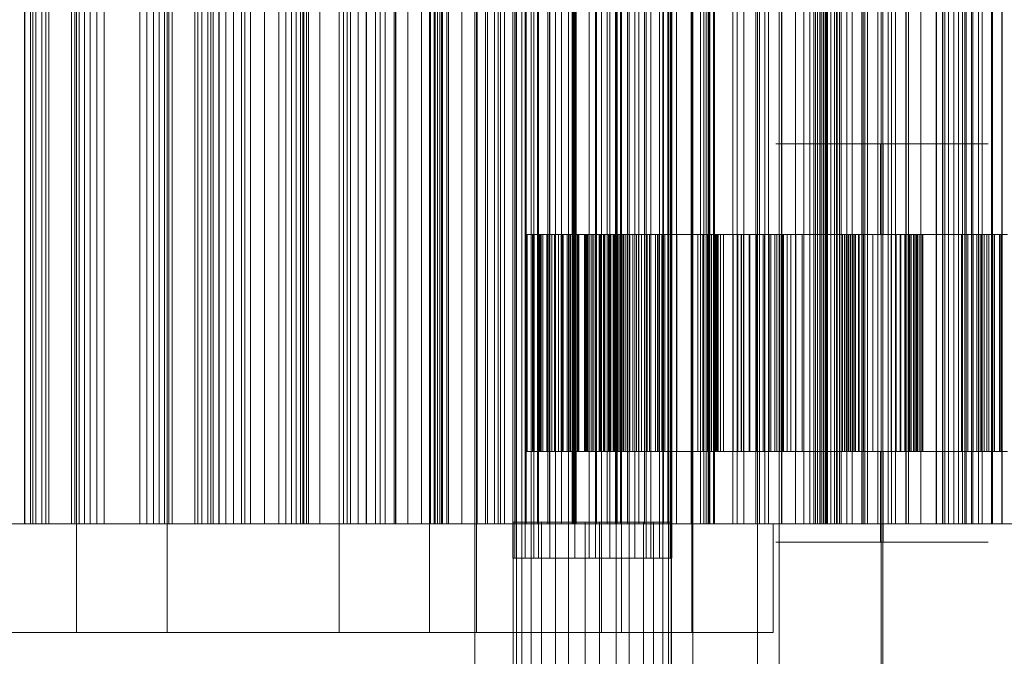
# Model space of a CAD drawing. Header units: millimetres. Extents: x -2233 to 61924, y -68080 to 6847.
# Tile 616 of 656: x 24422 to 24694, y -17487 to -17311. Entities that reach past the tile are written whole.
import ezdxf

# ---------------------------------------------------------------- set-up
doc = ezdxf.new("R2010")
doc.units = ezdxf.units.MM
for name, color, linetype, lineweight in [('COTAS_P', 1, 'Continuous', 0), ('superior_briquetadora', 7, 'Continuous', 0), ('superior_C02', 7, 'Continuous', 0)]:
    doc.layers.add(name, color=color, linetype=linetype, lineweight=lineweight)
doc.dimstyles.new('R19_100', dxfattribs={"dimtxt": 250, "dimasz": 150, "dimexe": 150, "dimexo": 80, "dimgap": 100, "dimtad": 1, "dimtih": 1, "dimtoh": 1, "dimdsep": 46, "dimcen": 0.09, "dimadec": 0, "dimazin": 0, "dimtfac": 1, "dimtdec": 4, "dimtofl": 0, "dimtmove": 0, "dimatfit": 3, "dimfxl": 1, "dimtolj": 1, "dimtzin": 0, "dimarcsym": 0})

# ---------------------------------------------------------------- blocks, each defined once
blk = doc.blocks.new('DIM_R28_34')
at = {"layer": 'COTAS_P'}
for p, q in [((24250.07, -17080), (24400.07, -17035)), ((26750.07, -17080), (26600.07, -17035)), ((24250.07, -17980), (24250.07, -17080)), ((24250.07, -17080), (26750.07, -17080)), ((24250.07, -17080), (24400.07, -17125)), ((26750.07, -17080), (26600.07, -17125)), ((26750.07, -17980), (26750.07, -17080))]:
    blk.add_line(p, q, dxfattribs=at)
blk.add_text('2500 P', height=250, dxfattribs=at).set_placement((25500.07, -16980))

msp = doc.modelspace()

# ---------------------------------------------------------------- linework, layer by layer
at = {"layer": 'superior_briquetadora'}
for p, q in [((24423.195, -17250), (24423.195, -17450)), ((24423.284, -17450), (24423.284, -17250)), ((24424.864, -17250), (24424.864, -17450)), ((24425.453, -17450), (24425.453, -17250)), ((24426.29, -17250), (24426.29, -17450)), ((24427.938, -17450), (24427.938, -17250)), ((24429.044, -17450), (24429.044, -17250)), ((24429.883, -17450), (24429.883, -17250)), ((24436.127, -17250), (24436.127, -17450)), ((24437.095, -17250), (24437.095, -17450)), ((24437.567, -17480), (24437.567, -17250)), ((24438.306, -17250), (24438.306, -17450)), ((24439.732, -17250), (24439.732, -17450)), ((24441.353, -17250), (24441.353, -17450)), ((24443.158, -17250), (24443.158, -17450)), ((24445.137, -17250), (24445.137, -17450)), ((24454.998, -17250), (24454.998, -17450)), ((24456.977, -17250), (24456.977, -17450)), ((24458.782, -17250), (24458.782, -17450)), ((24460.403, -17250), (24460.403, -17450)), ((24461.829, -17250), (24461.829, -17450)), ((24462.567, -17480), (24462.567, -17250)), ((24463.04, -17250), (24463.04, -17450)), ((24464.008, -17250), (24464.008, -17450)), ((24470.252, -17450), (24470.252, -17250)), ((24471.091, -17450), (24471.091, -17250)), ((24472.197, -17450), (24472.197, -17250)), ((24473.845, -17250), (24473.845, -17450)), ((24474.682, -17450), (24474.682, -17250)), ((24475.271, -17250), (24475.271, -17450)), ((24476.851, -17450), (24476.851, -17250)), ((24476.94, -17250), (24476.94, -17450)), ((24478.822, -17250), (24478.822, -17450)), ((24480.886, -17450), (24480.886, -17250)), ((24480.899, -17250), (24480.899, -17450)), ((24483.158, -17250), (24483.158, -17450)), ((24484.035, -17450), (24484.035, -17250)), ((24485.59, -17250), (24485.59, -17450)), ((24489.466, -17450), (24489.466, -17250)), ((24493.474, -17450), (24493.474, -17250)), ((24495.404, -17250), (24495.404, -17450)), ((24496.91, -17250), (24496.91, -17450)), ((24498.244, -17250), (24498.244, -17450)), ((24499.394, -17250), (24499.394, -17450)), ((24500.092, -17450), (24500.092, -17250)), ((24500.349, -17250), (24500.349, -17450)), ((24501.091, -17250), (24501.091, -17450)), ((24501.591, -17250), (24501.591, -17450)), ((24504.805, -17450), (24504.805, -17250)), ((24510.067, -17480), (24510.067, -17250)), ((24511.334, -17250), (24511.334, -17450)), ((24512.355, -17450), (24512.355, -17250)), ((24513.204, -17250), (24513.204, -17450)), ((24515.315, -17250), (24515.315, -17450)), ((24517.591, -17450), (24517.591, -17250)), ((24517.635, -17250), (24517.635, -17450)), ((24520.148, -17250), (24520.148, -17450)), ((24521.463, -17450), (24521.463, -17250)), ((24522.84, -17250), (24522.84, -17450)), ((24525.303, -17450), (24525.303, -17250)), ((24525.701, -17250), (24525.701, -17450)), ((24525.784, -17450), (24525.784, -17250)), ((24529.108, -17450), (24529.108, -17250)), ((24532.878, -17450), (24532.878, -17250)), ((24535.067, -17480), (24535.067, -17250)), ((24535.372, -17250), (24535.372, -17450)), ((24536.393, -17250), (24536.393, -17450)), ((24536.611, -17450), (24536.611, -17250)), ((24537.242, -17250), (24537.242, -17450)), ((24537.91, -17250), (24537.91, -17450)), ((24538.386, -17250), (24538.386, -17450)), ((24538.651, -17250), (24538.651, -17450)), ((24538.678, -17250), (24538.678, -17450)), ((24539.862, -17450), (24539.862, -17250)), ((24540.304, -17450), (24540.304, -17250)), ((24543.957, -17450), (24543.957, -17250)), ((24547.567, -17250), (24547.567, -17800)), ((24547.567, -17450), (24547.567, -17250)), ((24548.067, -17250), (24548.067, -17480)), ((24548.232, -17250), (24548.232, -17450)), ((24550.53, -17250), (24550.53, -17450)), ((24551.134, -17450), (24551.134, -17250)), ((24553.061, -17250), (24553.061, -17450)), ((24554.05, -17450), (24554.05, -17250)), ((24554.654, -17450), (24554.654, -17250)), ((24555.798, -17250), (24555.798, -17450)), ((24558.128, -17450), (24558.128, -17250)), ((24558.722, -17250), (24558.722, -17450)), ((24561.553, -17450), (24561.553, -17250)), ((24561.82, -17250), (24561.82, -17450)), ((24563.141, -17480), (24563.141, -17250)), ((24564.927, -17450), (24564.927, -17250)), ((24565.083, -17250), (24565.083, -17450)), ((24567.801, -17450), (24567.801, -17250)), ((24568.249, -17450), (24568.249, -17250)), ((24571.518, -17450), (24571.518, -17250)), ((24574.52, -17250), (24574.52, -17450)), ((24574.552, -17450), (24574.552, -17250)), ((24574.733, -17450), (24574.733, -17250)), ((24574.912, -17250), (24574.912, -17450)), ((24575.044, -17250), (24575.044, -17450)), ((24575.357, -17250), (24575.357, -17450)), ((24575.4, -17250), (24575.4, -17450)), ((24575.571, -17250), (24575.571, -17450)), ((24575.58, -17250), (24575.58, -17450)), ((24581.247, -17450), (24581.247, -17250)), ((24582.567, -17480), (24582.567, -17250)), ((24584.186, -17250), (24584.186, -17450)), ((24586.499, -17450), (24586.499, -17250)), ((24586.887, -17250), (24586.887, -17450)), ((24587.882, -17450), (24587.882, -17250)), ((24588.141, -17480), (24588.141, -17250)), ((24589.816, -17250), (24589.816, -17450)), ((24592.942, -17250), (24592.942, -17450)), ((24594.456, -17450), (24594.456, -17250)), ((24596.25, -17250), (24596.25, -17450)), ((24599.595, -17450), (24599.595, -17250)), ((24599.725, -17250), (24599.725, -17450)), ((24600.964, -17450), (24600.964, -17250)), ((24603.358, -17250), (24603.358, -17450)), ((24607.404, -17450), (24607.404, -17250)), ((24607.567, -17480), (24607.567, -17250)), ((24609.944, -17250), (24609.944, -17450)), ((24610.858, -17250), (24610.858, -17450)), ((24611.548, -17250), (24611.548, -17450)), ((24612.041, -17250), (24612.041, -17450)), ((24612.352, -17250), (24612.352, -17450)), ((24612.468, -17250), (24612.468, -17450)), ((24612.492, -17250), (24612.492, -17450)), ((24613.516, -17450), (24613.516, -17250)), ((24613.773, -17450), (24613.773, -17250)), ((24618.847, -17250), (24618.847, -17450)), ((24620.067, -17450), (24620.067, -17250)), ((24621.928, -17250), (24621.928, -17450)), ((24625.224, -17250), (24625.224, -17450)), ((24626.286, -17450), (24626.286, -17250)), ((24627.729, -17450), (24627.729, -17250)), ((24628.711, -17250), (24628.711, -17450)), ((24632.37, -17250), (24632.37, -17450)), ((24632.424, -17450), (24632.424, -17250)), ((24636.188, -17250), (24636.188, -17450)), ((24638.481, -17450), (24638.481, -17250)), ((24640.156, -17250), (24640.156, -17450)), ((24641.237, -17450), (24641.237, -17250)), ((24641.685, -17450), (24641.685, -17250)), ((24642.257, -17450), (24642.257, -17250)), ((24642.914, -17450), (24642.914, -17250)), ((24643.002, -17450), (24643.002, -17250)), ((24643.436, -17250), (24643.436, -17450)), ((24643.485, -17450), (24643.485, -17250)), ((24643.968, -17450), (24643.968, -17250)), ((24644.363, -17450), (24644.363, -17250)), ((24644.452, -17450), (24644.452, -17250)), ((24644.671, -17450), (24644.671, -17250)), ((24644.809, -17250), (24644.809, -17450)), ((24644.891, -17450), (24644.891, -17250)), ((24645.023, -17450), (24645.023, -17250)), ((24645.067, -17450), (24645.067, -17250)), ((24645.97, -17250), (24645.97, -17450)), ((24646.942, -17250), (24646.942, -17450)), ((24647.484, -17450), (24647.484, -17250)), ((24647.74, -17250), (24647.74, -17450)), ((24648.375, -17250), (24648.375, -17450)), ((24648.853, -17250), (24648.853, -17450)), ((24650.335, -17450), (24650.335, -17250)), ((24651.883, -17250), (24651.883, -17450)), ((24654.512, -17450), (24654.512, -17250)), ((24654.85, -17450), (24654.85, -17250)), ((24655.313, -17250), (24655.313, -17450)), ((24656.128, -17450), (24656.128, -17250)), ((24658.946, -17250), (24658.946, -17450)), ((24661.828, -17450), (24661.828, -17250)), ((24662.759, -17250), (24662.759, -17450)), ((24663.815, -17450), (24663.815, -17250)), ((24666.718, -17450), (24666.718, -17250)), ((24666.734, -17250), (24666.734, -17450)), ((24667.432, -17450), (24667.432, -17250)), ((24670.859, -17250), (24670.859, -17450)), ((24675.035, -17450), (24675.035, -17250)), ((24675.065, -17250), (24675.065, -17450)), ((24675.124, -17250), (24675.124, -17450)), ((24676.831, -17450), (24676.831, -17250)), ((24676.885, -17250), (24676.885, -17450)), ((24677.418, -17450), (24677.418, -17250)), ((24678.505, -17250), (24678.505, -17450)), ((24679.947, -17250), (24679.947, -17450)), ((24681.225, -17250), (24681.225, -17450)), ((24682.348, -17250), (24682.348, -17450)), ((24682.976, -17250), (24682.976, -17450)), ((24683.324, -17250), (24683.324, -17450)), ((24684.803, -17450), (24684.803, -17250)), ((24685.238, -17450), (24685.238, -17250)), ((24686.721, -17250), (24686.721, -17450)), ((24687.741, -17450), (24687.741, -17250)), ((24690.325, -17450), (24690.325, -17250)), ((24690.593, -17450), (24690.593, -17250)), ((24690.657, -17250), (24690.657, -17450)), ((24693.187, -17450), (24693.187, -17250)), ((24693.277, -17450), (24693.277, -17250)), ((24659.839, -17280), (24659.839, -17520)), ((24660.296, -17280), (24660.296, -17520)), ((24636.375, -17345), (24630.737, -17345)), ((24630.737, -17345), (24630.908, -17345)), ((24630.908, -17345), (24636.854, -17345)), ((24646.706, -17345), (24636.375, -17345)), ((24636.854, -17345), (24647.398, -17345)), ((24645.852, -17345), (24642.469, -17345)), ((24642.469, -17345), (24642.572, -17345)), ((24642.572, -17345), (24646.139, -17345)), ((24652.05, -17345), (24645.852, -17345)), ((24646.139, -17345), (24652.466, -17345)), ((24659.683, -17345), (24646.706, -17345)), ((24647.398, -17345), (24660.452, -17345)), ((24659.837, -17345), (24652.05, -17345)), ((24652.466, -17345), (24660.298, -17345)), ((24672.737, -17345), (24659.683, -17345)), ((24659.683, -17345), (24659.683, -17370)), ((24659.837, -17455), (24659.837, -17345)), ((24667.669, -17345), (24659.837, -17345)), ((24660.298, -17455), (24660.298, -17345)), ((24660.298, -17345), (24668.085, -17345)), ((24660.452, -17345), (24673.429, -17345)), ((24660.452, -17345), (24660.452, -17370)), ((24673.995, -17345), (24667.669, -17345)), ((24668.085, -17345), (24674.283, -17345)), ((24683.281, -17345), (24672.737, -17345)), ((24673.429, -17345), (24683.76, -17345)), ((24677.563, -17345), (24673.995, -17345)), ((24674.283, -17345), (24677.666, -17345)), ((24677.666, -17345), (24677.563, -17345)), ((24689.227, -17345), (24683.281, -17345)), ((24683.76, -17345), (24689.398, -17345)), ((24689.398, -17345), (24689.227, -17345)), ((24561.569, -17370), (24561.569, -17430)), ((24563.168, -17370), (24561.569, -17370)), ((24561.569, -17370), (24563.515, -17370)), ((24562.043, -17370), (24562.043, -17430)), ((24563.942, -17370), (24562.043, -17370)), ((24562.043, -17370), (24563.833, -17370)), ((24563.168, -17370), (24563.168, -17430)), ((24565.695, -17370), (24563.168, -17370)), ((24563.515, -17370), (24563.515, -17430)), ((24563.515, -17370), (24565.505, -17370)), ((24563.833, -17370), (24563.833, -17430)), ((24563.833, -17370), (24566.381, -17370)), ((24563.942, -17370), (24563.942, -17430)), ((24565.888, -17370), (24563.942, -17370)), ((24565.505, -17370), (24565.505, -17430)), ((24565.505, -17370), (24567.533, -17370)), ((24565.695, -17370), (24565.695, -17430)), ((24568.204, -17370), (24565.695, -17370)), ((24565.888, -17370), (24565.888, -17430)), ((24567.876, -17370), (24565.888, -17370)), ((24566.381, -17370), (24566.381, -17430)), ((24566.381, -17370), (24568.908, -17370)), ((24567.533, -17370), (24567.533, -17430)), ((24567.533, -17370), (24569.598, -17370)), ((24567.876, -17370), (24567.876, -17430)), ((24569.904, -17370), (24567.876, -17370)), ((24568.204, -17370), (24568.204, -17430)), ((24570.69, -17370), (24568.204, -17370)), ((24568.908, -17370), (24568.908, -17430)), ((24568.908, -17370), (24571.408, -17370)), ((24569.598, -17370), (24569.598, -17430)), ((24569.598, -17370), (24571.694, -17370)), ((24569.904, -17370), (24569.904, -17430)), ((24571.968, -17370), (24569.904, -17370)), ((24570.69, -17370), (24570.69, -17430)), ((24573.145, -17370), (24570.69, -17370)), ((24571.408, -17370), (24571.408, -17430)), ((24571.408, -17370), (24573.873, -17370)), ((24571.694, -17370), (24571.694, -17430)), ((24571.694, -17370), (24573.819, -17370)), ((24571.968, -17370), (24571.968, -17430)), ((24574.065, -17370), (24571.968, -17370)), ((24573.145, -17370), (24573.145, -17430)), ((24575.563, -17370), (24573.145, -17370)), ((24573.819, -17370), (24573.819, -17430)), ((24573.819, -17370), (24575.971, -17370)), ((24573.873, -17370), (24573.873, -17430)), ((24573.873, -17370), (24576.297, -17370)), ((24574.065, -17370), (24574.065, -17430)), ((24576.195, -17370), (24574.065, -17370)), ((24575.563, -17370), (24575.563, -17430)), ((24577.933, -17370), (24575.563, -17370)), ((24575.971, -17370), (24575.971, -17430)), ((24575.971, -17370), (24578.154, -17370)), ((24576.195, -17370), (24576.195, -17430)), ((24578.363, -17370), (24576.195, -17370)), ((24576.297, -17370), (24576.297, -17430)), ((24576.297, -17370), (24578.668, -17370)), ((24577.933, -17370), (24577.933, -17430)), ((24580.241, -17370), (24577.933, -17370)), ((24578.154, -17370), (24578.154, -17430)), ((24578.154, -17370), (24588.463, -17370)), ((24578.363, -17370), (24578.363, -17430)), ((24588.646, -17370), (24578.363, -17370)), ((24578.668, -17370), (24578.668, -17430)), ((24578.668, -17370), (24580.973, -17370)), ((24578.813, -17370), (24578.813, -17430)), ((24583.485, -17370), (24578.813, -17370)), ((24578.813, -17370), (24579.772, -17370)), ((24579.772, -17370), (24579.772, -17430)), ((24579.772, -17370), (24580.83, -17370)), ((24580.241, -17370), (24580.241, -17430)), ((24582.453, -17370), (24580.241, -17370)), ((24580.334, -17370), (24580.334, -17430)), ((24581.228, -17370), (24580.334, -17370)), ((24580.334, -17370), (24585.158, -17370)), ((24580.83, -17370), (24580.83, -17430)), ((24580.83, -17370), (24581.987, -17370)), ((24580.973, -17370), (24580.973, -17430)), ((24580.973, -17370), (24583.174, -17370)), ((24581.228, -17370), (24581.228, -17430)), ((24582.225, -17370), (24581.228, -17370)), ((24581.987, -17370), (24581.987, -17430)), ((24581.987, -17370), (24583.241, -17370)), ((24582.225, -17370), (24582.225, -17430)), ((24583.322, -17370), (24582.225, -17370)), ((24582.453, -17370), (24582.453, -17430)), ((24592.221, -17370), (24582.453, -17370)), ((24583.174, -17370), (24583.174, -17430)), ((24583.174, -17370), (24592.851, -17370)), ((24583.241, -17370), (24583.241, -17430)), ((24583.241, -17370), (24584.594, -17370)), ((24583.322, -17370), (24583.322, -17430)), ((24584.521, -17370), (24583.322, -17370)), ((24583.485, -17370), (24583.485, -17430)), ((24586.139, -17370), (24583.485, -17370)), ((24584.521, -17370), (24584.521, -17430)), ((24585.822, -17370), (24584.521, -17370)), ((24584.594, -17370), (24584.594, -17430)), ((24584.594, -17370), (24586.052, -17370)), ((24585.158, -17370), (24585.158, -17430)), ((24585.158, -17370), (24587.803, -17370)), ((24585.822, -17370), (24585.822, -17430)), ((24587.232, -17370), (24585.822, -17370)), ((24586.052, -17370), (24586.052, -17430)), ((24586.052, -17370), (24587.625, -17370)), ((24586.139, -17370), (24586.139, -17430)), ((24588.715, -17370), (24586.139, -17370)), ((24587.232, -17370), (24587.232, -17430)), ((24588.761, -17370), (24587.232, -17370)), ((24587.625, -17370), (24587.625, -17430)), ((24587.625, -17370), (24589.357, -17370)), ((24587.803, -17370), (24587.803, -17430)), ((24587.803, -17370), (24590.367, -17370)), ((24588.463, -17370), (24588.463, -17430)), ((24588.463, -17370), (24588.646, -17370)), ((24588.646, -17370), (24588.646, -17430)), ((24588.715, -17370), (24588.715, -17430)), ((24591.205, -17370), (24588.715, -17370)), ((24588.761, -17370), (24588.761, -17430)), ((24590.456, -17370), (24588.761, -17370)), ((24589.357, -17370), (24589.357, -17430)), ((24589.357, -17370), (24598.256, -17370)), ((24590.367, -17370), (24590.367, -17430)), ((24590.367, -17370), (24592.842, -17370)), ((24590.456, -17370), (24590.456, -17430)), ((24599.217, -17370), (24590.456, -17370)), ((24591.205, -17370), (24591.205, -17430)), ((24593.602, -17370), (24591.205, -17370)), ((24592.221, -17370), (24592.221, -17430)), ((24598.256, -17370), (24592.221, -17370)), ((24592.842, -17370), (24592.842, -17430)), ((24592.842, -17370), (24595.221, -17370)), ((24592.851, -17370), (24592.851, -17430)), ((24592.851, -17370), (24599.217, -17370)), ((24593.602, -17370), (24593.602, -17430)), ((24595.894, -17370), (24593.602, -17370)), ((24595.221, -17370), (24595.221, -17430)), ((24595.221, -17370), (24597.492, -17370)), ((24595.894, -17370), (24595.894, -17430)), ((24598.068, -17370), (24595.894, -17370)), ((24597.492, -17370), (24597.492, -17430)), ((24597.492, -17370), (24599.64, -17370)), ((24598.068, -17370), (24598.068, -17430)), ((24600.097, -17370), (24598.068, -17370)), ((24598.256, -17370), (24598.256, -17430)), ((24599.217, -17370), (24599.217, -17430)), ((24599.64, -17370), (24599.64, -17430)), ((24599.64, -17370), (24601.641, -17370)), ((24600.097, -17370), (24600.097, -17430)), ((24601.916, -17370), (24600.097, -17370)), ((24601.641, -17370), (24601.641, -17430)), ((24601.641, -17370), (24603.424, -17370)), ((24601.916, -17370), (24601.916, -17430)), ((24609.234, -17370), (24601.916, -17370)), ((24603.424, -17370), (24603.424, -17430)), ((24603.424, -17370), (24610.553, -17370)), ((24609.234, -17370), (24609.234, -17430)), ((24620.292, -17370), (24609.234, -17370)), ((24610.553, -17370), (24610.553, -17430)), ((24610.553, -17370), (24621.84, -17370)), ((24611.85, -17370), (24611.85, -17430)), ((24611.933, -17370), (24611.85, -17370)), ((24611.85, -17370), (24611.905, -17370)), ((24611.905, -17370), (24611.905, -17430)), ((24611.905, -17370), (24612.1, -17370)), ((24611.933, -17370), (24611.933, -17430)), ((24612.151, -17370), (24611.933, -17370)), ((24612.1, -17370), (24612.1, -17430)), ((24612.1, -17370), (24612.443, -17370)), ((24612.151, -17370), (24612.151, -17430)), ((24618.97, -17370), (24612.151, -17370)), ((24612.443, -17370), (24612.443, -17430)), ((24612.443, -17370), (24612.945, -17370)), ((24612.945, -17370), (24612.945, -17430)), ((24612.945, -17370), (24613.628, -17370)), ((24613.628, -17370), (24613.628, -17430)), ((24613.628, -17370), (24614.566, -17370)), ((24613.969, -17370), (24613.969, -17430)), ((24614.101, -17370), (24613.969, -17370)), ((24613.969, -17370), (24613.98, -17370)), ((24613.98, -17370), (24613.98, -17430)), ((24613.98, -17370), (24614.13, -17370)), ((24614.101, -17370), (24614.101, -17430)), ((24614.382, -17370), (24614.101, -17370)), ((24614.13, -17370), (24614.13, -17430)), ((24614.13, -17370), (24614.416, -17370)), ((24614.382, -17370), (24614.382, -17430)), ((24614.824, -17370), (24614.382, -17370)), ((24614.416, -17370), (24614.416, -17430)), ((24614.416, -17370), (24621.319, -17370)), ((24614.566, -17370), (24614.566, -17430)), ((24614.566, -17370), (24620.292, -17370)), ((24614.824, -17370), (24614.824, -17430)), ((24615.45, -17370), (24614.824, -17370)), ((24615.45, -17370), (24615.45, -17430)), ((24616.336, -17370), (24615.45, -17370)), ((24616.336, -17370), (24616.336, -17430)), ((24621.84, -17370), (24616.336, -17370)), ((24618.97, -17370), (24618.97, -17430)), ((24621.226, -17370), (24618.97, -17370)), ((24620.292, -17370), (24620.292, -17430)), ((24621.226, -17370), (24621.226, -17430)), ((24623.358, -17370), (24621.226, -17370)), ((24621.319, -17370), (24621.319, -17430)), ((24621.319, -17370), (24623.538, -17370)), ((24621.84, -17370), (24621.84, -17430)), ((24623.358, -17370), (24623.358, -17430)), ((24625.36, -17370), (24623.358, -17370)), ((24623.538, -17370), (24623.538, -17430)), ((24623.538, -17370), (24625.631, -17370)), ((24625.36, -17370), (24625.36, -17430)), ((24627.223, -17370), (24625.36, -17370)), ((24625.631, -17370), (24625.631, -17430)), ((24625.631, -17370), (24627.592, -17370)), ((24627.223, -17370), (24627.223, -17430)), ((24628.937, -17370), (24627.223, -17370)), ((24627.592, -17370), (24627.592, -17430)), ((24627.592, -17370), (24629.412, -17370)), ((24628.937, -17370), (24628.937, -17430)), ((24630.483, -17370), (24628.937, -17370)), ((24629.412, -17370), (24629.412, -17430)), ((24629.412, -17370), (24631.08, -17370)), ((24630.483, -17370), (24630.483, -17430)), ((24631.832, -17370), (24630.483, -17370)), ((24630.908, -17370), (24630.737, -17370)), ((24630.737, -17370), (24636.375, -17370)), ((24636.854, -17370), (24630.908, -17370)), ((24631.08, -17370), (24631.08, -17430)), ((24631.08, -17370), (24632.58, -17370)), ((24631.832, -17370), (24631.832, -17430)), ((24632.896, -17370), (24631.832, -17370)), ((24632.58, -17370), (24632.58, -17430)), ((24632.58, -17370), (24633.88, -17370)), ((24632.896, -17370), (24632.896, -17430)), ((24636.315, -17370), (24632.896, -17370)), ((24633.88, -17370), (24633.88, -17430)), ((24633.88, -17370), (24634.893, -17370)), ((24634.893, -17370), (24634.893, -17430)), ((24634.893, -17370), (24638.062, -17370)), ((24636.315, -17370), (24636.315, -17430)), ((24650.206, -17370), (24636.315, -17370)), ((24636.375, -17370), (24646.706, -17370)), ((24647.398, -17370), (24636.854, -17370)), ((24638.062, -17370), (24652.034, -17370)), ((24638.062, -17370), (24638.062, -17430)), ((24646.706, -17370), (24659.683, -17370)), ((24660.452, -17370), (24647.398, -17370)), ((24648.787, -17370), (24648.787, -17430)), ((24648.828, -17370), (24648.787, -17370)), ((24648.787, -17370), (24650.206, -17370)), ((24648.828, -17370), (24648.828, -17430)), ((24649.171, -17370), (24648.828, -17370)), ((24649.171, -17370), (24649.171, -17430)), ((24649.725, -17370), (24649.171, -17370)), ((24649.725, -17370), (24649.725, -17430)), ((24650.46, -17370), (24649.725, -17370)), ((24650.206, -17370), (24650.206, -17430)), ((24650.46, -17370), (24650.46, -17430)), ((24651.362, -17370), (24650.46, -17370)), ((24650.877, -17370), (24650.877, -17430)), ((24652.034, -17370), (24650.877, -17370)), ((24650.877, -17370), (24650.976, -17370)), ((24650.976, -17370), (24650.976, -17430)), ((24650.976, -17370), (24651.378, -17370)), ((24651.362, -17370), (24651.362, -17430)), ((24652.42, -17370), (24651.362, -17370)), ((24651.378, -17370), (24651.378, -17430)), ((24651.378, -17370), (24651.99, -17370)), ((24651.99, -17370), (24651.99, -17430)), ((24651.99, -17370), (24652.785, -17370)), ((24652.034, -17370), (24652.034, -17430)), ((24652.42, -17370), (24652.42, -17430)), ((24653.627, -17370), (24652.42, -17370)), ((24652.785, -17370), (24652.785, -17430)), ((24652.785, -17370), (24653.746, -17370)), ((24653.627, -17370), (24653.627, -17430)), ((24654.98, -17370), (24653.627, -17370)), ((24653.746, -17370), (24653.746, -17430)), ((24653.746, -17370), (24654.863, -17370)), ((24654.863, -17370), (24654.863, -17430)), ((24654.863, -17370), (24656.13, -17370)), ((24654.98, -17370), (24654.98, -17430)), ((24662.595, -17370), (24654.98, -17370)), ((24656.13, -17370), (24656.13, -17430)), ((24656.13, -17370), (24657.54, -17370)), ((24657.54, -17370), (24657.54, -17430)), ((24657.54, -17370), (24665.155, -17370)), ((24659.683, -17370), (24672.737, -17370)), ((24673.429, -17370), (24660.452, -17370)), ((24662.595, -17370), (24662.595, -17430)), ((24664.005, -17370), (24662.595, -17370)), ((24664.005, -17370), (24664.005, -17430)), ((24665.272, -17370), (24664.005, -17370)), ((24665.155, -17370), (24665.155, -17430)), ((24665.155, -17370), (24666.508, -17370)), ((24665.272, -17370), (24665.272, -17430)), ((24666.389, -17370), (24665.272, -17370)), ((24666.389, -17370), (24666.389, -17430)), ((24667.35, -17370), (24666.389, -17370)), ((24666.508, -17370), (24666.508, -17430)), ((24666.508, -17370), (24667.715, -17370)), ((24667.35, -17370), (24667.35, -17430)), ((24668.145, -17370), (24667.35, -17370)), ((24667.715, -17370), (24667.715, -17430)), ((24667.715, -17370), (24668.773, -17370)), ((24668.101, -17370), (24668.101, -17430)), ((24682.073, -17370), (24668.101, -17370)), ((24668.101, -17370), (24669.258, -17370)), ((24668.145, -17370), (24668.145, -17430)), ((24668.757, -17370), (24668.145, -17370)), ((24668.757, -17370), (24668.757, -17430)), ((24669.159, -17370), (24668.757, -17370)), ((24668.773, -17370), (24668.773, -17430)), ((24668.773, -17370), (24669.675, -17370)), ((24669.159, -17370), (24669.159, -17430)), ((24669.258, -17370), (24669.159, -17370)), ((24669.258, -17370), (24669.258, -17430)), ((24669.675, -17370), (24669.675, -17430)), ((24669.675, -17370), (24670.41, -17370)), ((24669.929, -17370), (24669.929, -17430)), ((24671.348, -17370), (24669.929, -17370)), ((24669.929, -17370), (24683.82, -17370)), ((24670.41, -17370), (24670.41, -17430)), ((24670.41, -17370), (24670.964, -17370)), ((24670.964, -17370), (24670.964, -17430)), ((24670.964, -17370), (24671.307, -17370)), ((24671.307, -17370), (24671.307, -17430)), ((24671.307, -17370), (24671.348, -17370)), ((24671.348, -17370), (24671.348, -17430)), ((24672.737, -17370), (24683.281, -17370)), ((24683.76, -17370), (24673.429, -17370)), ((24682.073, -17370), (24682.073, -17430)), ((24685.242, -17370), (24682.073, -17370)), ((24683.281, -17370), (24689.227, -17370)), ((24689.398, -17370), (24683.76, -17370)), ((24683.82, -17370), (24683.82, -17430)), ((24683.82, -17370), (24687.239, -17370)), ((24685.242, -17370), (24685.242, -17430)), ((24686.255, -17370), (24685.242, -17370)), ((24686.255, -17370), (24686.255, -17430)), ((24687.555, -17370), (24686.255, -17370)), ((24687.239, -17370), (24687.239, -17430)), ((24687.239, -17370), (24688.303, -17370)), ((24687.555, -17370), (24687.555, -17430)), ((24689.055, -17370), (24687.555, -17370)), ((24688.303, -17370), (24688.303, -17430)), ((24688.303, -17370), (24689.652, -17370)), ((24689.055, -17370), (24689.055, -17430)), ((24690.723, -17370), (24689.055, -17370)), ((24689.227, -17370), (24689.398, -17370)), ((24689.652, -17370), (24689.652, -17430)), ((24689.652, -17370), (24691.198, -17370)), ((24690.723, -17370), (24690.723, -17430)), ((24692.543, -17370), (24690.723, -17370)), ((24691.198, -17370), (24691.198, -17430)), ((24691.198, -17370), (24692.912, -17370)), ((24692.543, -17370), (24692.543, -17430)), ((24694.504, -17370), (24692.543, -17370)), ((24692.912, -17370), (24692.912, -17430)), ((24692.912, -17370), (24694.775, -17370)), ((24563.168, -17430), (24561.569, -17430)), ((24561.569, -17430), (24563.515, -17430)), ((24563.942, -17430), (24562.043, -17430)), ((24562.043, -17430), (24563.833, -17430)), ((24565.695, -17430), (24563.168, -17430)), ((24563.515, -17430), (24565.505, -17430)), ((24563.833, -17430), (24566.381, -17430)), ((24565.888, -17430), (24563.942, -17430)), ((24565.505, -17430), (24567.533, -17430)), ((24568.204, -17430), (24565.695, -17430)), ((24567.876, -17430), (24565.888, -17430)), ((24566.381, -17430), (24568.908, -17430)), ((24567.533, -17430), (24569.598, -17430)), ((24569.904, -17430), (24567.876, -17430)), ((24570.69, -17430), (24568.204, -17430)), ((24568.908, -17430), (24571.408, -17430)), ((24569.598, -17430), (24571.694, -17430)), ((24571.968, -17430), (24569.904, -17430)), ((24573.145, -17430), (24570.69, -17430)), ((24571.408, -17430), (24573.873, -17430)), ((24571.694, -17430), (24573.819, -17430)), ((24574.065, -17430), (24571.968, -17430)), ((24575.563, -17430), (24573.145, -17430)), ((24573.819, -17430), (24575.971, -17430)), ((24573.873, -17430), (24576.297, -17430)), ((24576.195, -17430), (24574.065, -17430)), ((24577.933, -17430), (24575.563, -17430)), ((24575.971, -17430), (24578.154, -17430)), ((24578.363, -17430), (24576.195, -17430)), ((24576.297, -17430), (24578.668, -17430)), ((24580.241, -17430), (24577.933, -17430)), ((24578.154, -17430), (24588.463, -17430)), ((24588.646, -17430), (24578.363, -17430)), ((24578.668, -17430), (24580.973, -17430)), ((24583.485, -17430), (24578.813, -17430)), ((24578.813, -17430), (24579.772, -17430)), ((24579.772, -17430), (24580.83, -17430)), ((24582.453, -17430), (24580.241, -17430)), ((24581.228, -17430), (24580.334, -17430)), ((24580.334, -17430), (24585.158, -17430)), ((24580.83, -17430), (24581.987, -17430)), ((24580.973, -17430), (24583.174, -17430)), ((24582.225, -17430), (24581.228, -17430)), ((24581.987, -17430), (24583.241, -17430)), ((24583.322, -17430), (24582.225, -17430)), ((24592.221, -17430), (24582.453, -17430)), ((24583.174, -17430), (24592.851, -17430)), ((24583.241, -17430), (24584.594, -17430)), ((24584.521, -17430), (24583.322, -17430)), ((24586.139, -17430), (24583.485, -17430)), ((24585.822, -17430), (24584.521, -17430)), ((24584.594, -17430), (24586.052, -17430)), ((24585.158, -17430), (24587.803, -17430)), ((24587.232, -17430), (24585.822, -17430)), ((24586.052, -17430), (24587.625, -17430)), ((24588.715, -17430), (24586.139, -17430)), ((24588.761, -17430), (24587.232, -17430)), ((24587.625, -17430), (24589.357, -17430)), ((24587.803, -17430), (24590.367, -17430)), ((24588.463, -17430), (24588.646, -17430)), ((24591.205, -17430), (24588.715, -17430)), ((24590.456, -17430), (24588.761, -17430)), ((24589.357, -17430), (24598.256, -17430)), ((24590.367, -17430), (24592.842, -17430)), ((24599.217, -17430), (24590.456, -17430)), ((24593.602, -17430), (24591.205, -17430)), ((24598.256, -17430), (24592.221, -17430)), ((24592.842, -17430), (24595.221, -17430)), ((24592.851, -17430), (24599.217, -17430)), ((24595.894, -17430), (24593.602, -17430)), ((24595.221, -17430), (24597.492, -17430)), ((24598.068, -17430), (24595.894, -17430)), ((24597.492, -17430), (24599.64, -17430)), ((24600.097, -17430), (24598.068, -17430)), ((24599.64, -17430), (24601.641, -17430)), ((24601.916, -17430), (24600.097, -17430)), ((24601.641, -17430), (24603.424, -17430)), ((24609.234, -17430), (24601.916, -17430)), ((24603.424, -17430), (24610.553, -17430)), ((24620.292, -17430), (24609.234, -17430)), ((24610.553, -17430), (24621.84, -17430)), ((24611.933, -17430), (24611.85, -17430)), ((24611.85, -17430), (24611.905, -17430)), ((24611.905, -17430), (24612.1, -17430)), ((24612.151, -17430), (24611.933, -17430)), ((24612.1, -17430), (24612.443, -17430)), ((24618.97, -17430), (24612.151, -17430)), ((24612.443, -17430), (24612.945, -17430)), ((24612.945, -17430), (24613.628, -17430)), ((24613.628, -17430), (24614.566, -17430)), ((24614.101, -17430), (24613.969, -17430)), ((24613.969, -17430), (24613.98, -17430)), ((24613.98, -17430), (24614.13, -17430)), ((24614.382, -17430), (24614.101, -17430)), ((24614.13, -17430), (24614.416, -17430)), ((24614.824, -17430), (24614.382, -17430)), ((24614.416, -17430), (24621.319, -17430)), ((24614.566, -17430), (24620.292, -17430)), ((24615.45, -17430), (24614.824, -17430)), ((24616.336, -17430), (24615.45, -17430)), ((24621.84, -17430), (24616.336, -17430)), ((24621.226, -17430), (24618.97, -17430)), ((24623.358, -17430), (24621.226, -17430)), ((24621.319, -17430), (24623.538, -17430)), ((24625.36, -17430), (24623.358, -17430)), ((24623.538, -17430), (24625.631, -17430)), ((24627.223, -17430), (24625.36, -17430)), ((24625.631, -17430), (24627.592, -17430)), ((24628.937, -17430), (24627.223, -17430)), ((24627.592, -17430), (24629.412, -17430)), ((24630.483, -17430), (24628.937, -17430)), ((24629.412, -17430), (24631.08, -17430)), ((24631.832, -17430), (24630.483, -17430)), ((24630.908, -17430), (24630.737, -17430)), ((24630.737, -17430), (24636.375, -17430)), ((24636.854, -17430), (24630.908, -17430)), ((24631.08, -17430), (24632.58, -17430)), ((24632.896, -17430), (24631.832, -17430)), ((24632.58, -17430), (24633.88, -17430)), ((24636.315, -17430), (24632.896, -17430)), ((24633.88, -17430), (24634.893, -17430)), ((24634.893, -17430), (24638.062, -17430)), ((24650.206, -17430), (24636.315, -17430)), ((24636.375, -17430), (24646.706, -17430)), ((24647.398, -17430), (24636.854, -17430)), ((24638.062, -17430), (24652.034, -17430)), ((24646.706, -17430), (24659.683, -17430)), ((24660.452, -17430), (24647.398, -17430)), ((24648.828, -17430), (24648.787, -17430)), ((24648.787, -17430), (24650.206, -17430)), ((24649.171, -17430), (24648.828, -17430)), ((24649.725, -17430), (24649.171, -17430)), ((24650.46, -17430), (24649.725, -17430)), ((24651.362, -17430), (24650.46, -17430)), ((24652.034, -17430), (24650.877, -17430)), ((24650.877, -17430), (24650.976, -17430)), ((24650.976, -17430), (24651.378, -17430)), ((24652.42, -17430), (24651.362, -17430)), ((24651.378, -17430), (24651.99, -17430)), ((24651.99, -17430), (24652.785, -17430)), ((24653.627, -17430), (24652.42, -17430)), ((24652.785, -17430), (24653.746, -17430)), ((24654.98, -17430), (24653.627, -17430)), ((24653.746, -17430), (24654.863, -17430)), ((24654.863, -17430), (24656.13, -17430)), ((24662.595, -17430), (24654.98, -17430)), ((24656.13, -17430), (24657.54, -17430)), ((24657.54, -17430), (24665.155, -17430)), ((24659.683, -17430), (24672.737, -17430)), ((24659.683, -17430), (24659.683, -17455)), ((24673.429, -17430), (24660.452, -17430)), ((24660.452, -17430), (24660.452, -17455)), ((24664.005, -17430), (24662.595, -17430)), ((24665.272, -17430), (24664.005, -17430)), ((24665.155, -17430), (24666.508, -17430)), ((24666.389, -17430), (24665.272, -17430)), ((24667.35, -17430), (24666.389, -17430)), ((24666.508, -17430), (24667.715, -17430)), ((24668.145, -17430), (24667.35, -17430)), ((24667.715, -17430), (24668.773, -17430)), ((24682.073, -17430), (24668.101, -17430)), ((24668.101, -17430), (24669.258, -17430)), ((24668.757, -17430), (24668.145, -17430)), ((24669.159, -17430), (24668.757, -17430)), ((24668.773, -17430), (24669.675, -17430)), ((24669.258, -17430), (24669.159, -17430)), ((24669.675, -17430), (24670.41, -17430)), ((24671.348, -17430), (24669.929, -17430)), ((24669.929, -17430), (24683.82, -17430)), ((24670.41, -17430), (24670.964, -17430)), ((24670.964, -17430), (24671.307, -17430)), ((24671.307, -17430), (24671.348, -17430)), ((24672.737, -17430), (24683.281, -17430)), ((24683.76, -17430), (24673.429, -17430)), ((24685.242, -17430), (24682.073, -17430)), ((24683.281, -17430), (24689.227, -17430)), ((24689.398, -17430), (24683.76, -17430)), ((24683.82, -17430), (24687.239, -17430)), ((24686.255, -17430), (24685.242, -17430)), ((24687.555, -17430), (24686.255, -17430)), ((24687.239, -17430), (24688.303, -17430)), ((24689.055, -17430), (24687.555, -17430)), ((24688.303, -17430), (24689.652, -17430)), ((24690.723, -17430), (24689.055, -17430)), ((24689.227, -17430), (24689.398, -17430)), ((24689.652, -17430), (24691.198, -17430)), ((24692.543, -17430), (24690.723, -17430)), ((24691.198, -17430), (24692.912, -17430)), ((24694.504, -17430), (24692.543, -17430)), ((24692.912, -17430), (24694.775, -17430)), ((24423.284, -17450), (24416.1, -17450)), ((24419.249, -17450), (24425.453, -17450)), ((24440.322, -17450), (24420.947, -17450)), ((24421.313, -17450), (24423.195, -17450)), ((24423.195, -17450), (24424.864, -17450)), ((24427.938, -17450), (24423.284, -17450)), ((24424.864, -17450), (24426.29, -17450)), ((24425.453, -17450), (24429.044, -17450)), ((24426.29, -17450), (24436.127, -17450)), ((24429.883, -17450), (24427.938, -17450)), ((24429.044, -17450), (24429.883, -17450)), ((24436.127, -17450), (24437.095, -17450)), ((24437.095, -17450), (24438.306, -17450)), ((24438.306, -17450), (24439.732, -17450)), ((24439.732, -17450), (24441.353, -17450)), ((24459.812, -17450), (24440.322, -17450)), ((24441.353, -17450), (24443.158, -17450)), ((24443.158, -17450), (24445.137, -17450)), ((24445.137, -17450), (24454.998, -17450)), ((24454.998, -17450), (24456.977, -17450)), ((24456.977, -17450), (24458.782, -17450)), ((24458.782, -17450), (24460.403, -17450)), ((24479.188, -17450), (24459.812, -17450)), ((24460.403, -17450), (24461.829, -17450)), ((24461.829, -17450), (24463.04, -17450)), ((24463.04, -17450), (24464.008, -17450)), ((24464.008, -17450), (24473.845, -17450)), ((24472.197, -17450), (24470.252, -17450)), ((24470.252, -17450), (24471.091, -17450)), ((24471.091, -17450), (24474.682, -17450)), ((24476.851, -17450), (24472.197, -17450)), ((24473.845, -17450), (24475.271, -17450)), ((24474.682, -17450), (24480.886, -17450)), ((24475.271, -17450), (24476.94, -17450)), ((24484.035, -17450), (24476.851, -17450)), ((24476.94, -17450), (24478.822, -17450)), ((24478.822, -17450), (24480.899, -17450)), ((24498.223, -17450), (24479.188, -17450)), ((24480.886, -17450), (24489.466, -17450)), ((24480.899, -17450), (24483.158, -17450)), ((24483.158, -17450), (24485.59, -17450)), ((24493.474, -17450), (24484.035, -17450)), ((24485.59, -17450), (24495.404, -17450)), ((24489.466, -17450), (24500.092, -17450)), ((24504.805, -17450), (24493.474, -17450)), ((24495.404, -17450), (24496.91, -17450)), ((24496.91, -17450), (24498.244, -17450)), ((24516.692, -17450), (24498.223, -17450)), ((24498.244, -17450), (24499.394, -17450)), ((24499.394, -17450), (24500.349, -17450)), ((24500.092, -17450), (24512.355, -17450)), ((24500.349, -17450), (24501.091, -17450)), ((24501.091, -17450), (24501.591, -17450)), ((24501.591, -17450), (24511.334, -17450)), ((24517.591, -17450), (24504.805, -17450)), ((24511.334, -17450), (24513.204, -17450)), ((24512.355, -17450), (24525.784, -17450)), ((24513.204, -17450), (24515.315, -17450)), ((24515.315, -17450), (24517.635, -17450)), ((24534.381, -17450), (24516.692, -17450)), ((24521.463, -17450), (24517.591, -17450)), ((24517.635, -17450), (24520.148, -17450)), ((24520.148, -17450), (24522.84, -17450)), ((24525.303, -17450), (24521.463, -17450)), ((24522.84, -17450), (24525.701, -17450)), ((24529.108, -17450), (24525.303, -17450)), ((24525.701, -17450), (24535.372, -17450)), ((24525.784, -17450), (24539.862, -17450)), ((24532.878, -17450), (24529.108, -17450)), ((24536.611, -17450), (24532.878, -17450)), ((24551.081, -17450), (24534.381, -17450)), ((24535.372, -17450), (24536.393, -17450)), ((24536.393, -17450), (24537.242, -17450)), ((24540.304, -17450), (24536.611, -17450)), ((24537.242, -17450), (24537.91, -17450)), ((24537.91, -17450), (24538.386, -17450)), ((24538.386, -17450), (24538.651, -17450)), ((24538.651, -17450), (24538.678, -17450)), ((24538.678, -17450), (24548.232, -17450)), ((24539.862, -17450), (24554.05, -17450)), ((24543.957, -17450), (24540.304, -17450)), ((24547.567, -17450), (24543.957, -17450)), ((24551.134, -17450), (24547.567, -17450)), ((24548.232, -17450), (24550.53, -17450)), ((24550.53, -17450), (24553.061, -17450)), ((24566.597, -17450), (24551.081, -17450)), ((24554.654, -17450), (24551.134, -17450)), ((24553.061, -17450), (24555.798, -17450)), ((24554.05, -17450), (24567.801, -17450)), ((24558.128, -17450), (24554.654, -17450)), ((24555.798, -17450), (24558.722, -17450)), ((24561.553, -17450), (24558.128, -17450)), ((24558.722, -17450), (24561.82, -17450)), ((24564.927, -17450), (24561.553, -17450)), ((24561.82, -17450), (24565.083, -17450)), ((24568.249, -17450), (24564.927, -17450)), ((24565.083, -17450), (24574.52, -17450)), ((24580.747, -17450), (24566.597, -17450)), ((24567.801, -17450), (24574.552, -17450)), ((24571.518, -17450), (24568.249, -17450)), ((24574.733, -17450), (24571.518, -17450)), ((24574.52, -17450), (24575.044, -17450)), ((24574.552, -17450), (24581.247, -17450)), ((24586.499, -17450), (24574.733, -17450)), ((24575.357, -17450), (24574.912, -17450)), ((24574.912, -17450), (24584.186, -17450)), ((24575.044, -17450), (24575.4, -17450)), ((24575.571, -17450), (24575.357, -17450)), ((24575.4, -17450), (24575.58, -17450)), ((24593.364, -17450), (24580.747, -17450)), ((24581.247, -17450), (24587.882, -17450)), ((24584.186, -17450), (24586.887, -17450)), ((24599.595, -17450), (24586.499, -17450)), ((24586.887, -17450), (24589.816, -17450)), ((24587.882, -17450), (24594.456, -17450)), ((24589.816, -17450), (24592.942, -17450)), ((24592.942, -17450), (24596.25, -17450)), ((24604.302, -17450), (24593.364, -17450)), ((24594.456, -17450), (24600.964, -17450)), ((24596.25, -17450), (24599.725, -17450)), ((24613.516, -17450), (24599.595, -17450)), ((24599.725, -17450), (24603.358, -17450)), ((24600.964, -17450), (24607.404, -17450)), ((24603.358, -17450), (24612.468, -17450)), ((24613.431, -17450), (24604.302, -17450)), ((24607.404, -17450), (24613.773, -17450)), ((24610.858, -17450), (24609.944, -17450)), ((24609.944, -17450), (24618.847, -17450)), ((24611.548, -17450), (24610.858, -17450)), ((24612.041, -17450), (24611.548, -17450)), ((24612.352, -17450), (24612.041, -17450)), ((24612.492, -17450), (24612.352, -17450)), ((24612.468, -17450), (24612.492, -17450)), ((24620.645, -17450), (24613.431, -17450)), ((24627.729, -17450), (24613.516, -17450)), ((24613.773, -17450), (24620.067, -17450)), ((24618.847, -17450), (24621.928, -17450)), ((24620.067, -17450), (24626.286, -17450)), ((24625.859, -17450), (24620.645, -17450)), ((24621.928, -17450), (24625.224, -17450)), ((24625.224, -17450), (24628.711, -17450)), ((24629.012, -17450), (24625.859, -17450)), ((24626.286, -17450), (24632.424, -17450)), ((24641.685, -17450), (24627.729, -17450)), ((24628.711, -17450), (24632.37, -17450)), ((24630.067, -17450), (24629.012, -17450)), ((24630.067, -17450), (24630.067, -17480)), ((24632.37, -17450), (24636.188, -17450)), ((24632.424, -17450), (24638.481, -17450)), ((24636.188, -17450), (24640.156, -17450)), ((24638.481, -17450), (24644.452, -17450)), ((24640.156, -17450), (24648.853, -17450)), ((24643.002, -17450), (24641.237, -17450)), ((24641.237, -17450), (24642.257, -17450)), ((24654.85, -17450), (24641.685, -17450)), ((24642.257, -17450), (24642.914, -17450)), ((24642.914, -17450), (24643.485, -17450)), ((24647.484, -17450), (24643.002, -17450)), ((24644.809, -17450), (24643.436, -17450)), ((24643.436, -17450), (24651.883, -17450)), ((24643.485, -17450), (24643.968, -17450)), ((24643.968, -17450), (24644.363, -17450)), ((24644.363, -17450), (24644.671, -17450)), ((24644.452, -17450), (24650.335, -17450)), ((24644.671, -17450), (24644.891, -17450)), ((24645.97, -17450), (24644.809, -17450)), ((24644.891, -17450), (24645.023, -17450)), ((24645.023, -17450), (24645.067, -17450)), ((24646.942, -17450), (24645.97, -17450)), ((24647.74, -17450), (24646.942, -17450)), ((24654.512, -17450), (24647.484, -17450)), ((24648.375, -17450), (24647.74, -17450)), ((24648.853, -17450), (24648.375, -17450)), ((24650.335, -17450), (24656.128, -17450)), ((24651.883, -17450), (24655.313, -17450)), ((24663.815, -17450), (24654.512, -17450)), ((24666.718, -17450), (24654.85, -17450)), ((24655.313, -17450), (24658.946, -17450)), ((24656.128, -17450), (24661.828, -17450)), ((24658.946, -17450), (24662.759, -17450)), ((24661.828, -17450), (24667.432, -17450)), ((24662.759, -17450), (24666.734, -17450)), ((24675.035, -17450), (24663.815, -17450)), ((24676.831, -17450), (24666.718, -17450)), ((24666.734, -17450), (24670.859, -17450)), ((24667.432, -17450), (24677.418, -17450)), ((24670.859, -17450), (24675.124, -17450)), ((24687.741, -17450), (24675.035, -17450)), ((24676.885, -17450), (24675.065, -17450)), ((24675.065, -17450), (24682.976, -17450)), ((24675.124, -17450), (24683.324, -17450)), ((24684.803, -17450), (24676.831, -17450)), ((24678.505, -17450), (24676.885, -17450)), ((24677.418, -17450), (24685.238, -17450)), ((24679.947, -17450), (24678.505, -17450)), ((24681.225, -17450), (24679.947, -17450)), ((24682.348, -17450), (24681.225, -17450)), ((24683.324, -17450), (24682.348, -17450)), ((24682.976, -17450), (24686.721, -17450)), ((24690.325, -17450), (24684.803, -17450)), ((24685.238, -17450), (24690.593, -17450)), ((24686.721, -17450), (24690.657, -17450)), ((24701.446, -17450), (24687.741, -17450)), ((24693.187, -17450), (24690.325, -17450)), ((24690.593, -17450), (24693.277, -17450)), ((24690.657, -17450), (24694.759, -17450)), ((24693.277, -17450), (24693.187, -17450)), ((24636.375, -17455), (24630.737, -17455)), ((24630.737, -17455), (24630.908, -17455)), ((24630.908, -17455), (24636.854, -17455)), ((24646.706, -17455), (24636.375, -17455)), ((24636.854, -17455), (24647.398, -17455)), ((24645.852, -17455), (24642.469, -17455)), ((24642.469, -17455), (24642.572, -17455)), ((24642.572, -17455), (24646.139, -17455)), ((24652.05, -17455), (24645.852, -17455)), ((24646.139, -17455), (24652.466, -17455)), ((24659.683, -17455), (24646.706, -17455)), ((24647.398, -17455), (24660.452, -17455)), ((24659.837, -17455), (24652.05, -17455)), ((24652.466, -17455), (24660.298, -17455)), ((24672.737, -17455), (24659.683, -17455)), ((24667.669, -17455), (24659.837, -17455)), ((24660.298, -17455), (24668.085, -17455)), ((24660.452, -17455), (24673.429, -17455)), ((24673.995, -17455), (24667.669, -17455)), ((24668.085, -17455), (24674.283, -17455)), ((24683.281, -17455), (24672.737, -17455)), ((24673.429, -17455), (24683.76, -17455)), ((24677.563, -17455), (24673.995, -17455)), ((24674.283, -17455), (24677.666, -17455)), ((24677.666, -17455), (24677.563, -17455)), ((24689.227, -17455), (24683.281, -17455)), ((24683.76, -17455), (24689.398, -17455)), ((24689.398, -17455), (24689.227, -17455)), ((24430.949, -17480), (24412.565, -17480)), ((24420.947, -17480), (24440.322, -17480)), ((24450.067, -17480), (24430.949, -17480)), ((24438.805, -17480), (24437.567, -17480)), ((24442.274, -17480), (24438.805, -17480)), ((24440.322, -17480), (24459.812, -17480)), ((24447.286, -17480), (24442.274, -17480)), ((24452.849, -17480), (24447.286, -17480)), ((24469.186, -17480), (24450.067, -17480)), ((24457.861, -17480), (24452.849, -17480)), ((24461.33, -17480), (24457.861, -17480)), ((24459.812, -17480), (24479.188, -17480)), ((24462.567, -17480), (24461.33, -17480)), ((24487.57, -17480), (24469.186, -17480)), ((24479.188, -17480), (24498.223, -17480)), ((24504.513, -17480), (24487.57, -17480)), ((24498.223, -17480), (24516.692, -17480)), ((24519.364, -17480), (24504.513, -17480)), ((24511.305, -17480), (24510.067, -17480)), ((24514.774, -17480), (24511.305, -17480)), ((24519.786, -17480), (24514.774, -17480)), ((24516.692, -17480), (24534.381, -17480)), ((24531.552, -17480), (24519.364, -17480)), ((24525.349, -17480), (24519.786, -17480)), ((24530.361, -17480), (24525.349, -17480)), ((24533.83, -17480), (24530.361, -17480)), ((24540.608, -17480), (24531.552, -17480)), ((24535.067, -17480), (24533.83, -17480)), ((24534.381, -17480), (24551.081, -17480)), ((24546.184, -17480), (24540.608, -17480)), ((24548.067, -17480), (24546.184, -17480)), ((24551.081, -17480), (24566.597, -17480)), ((24564.379, -17480), (24563.141, -17480)), ((24567.848, -17480), (24564.379, -17480)), ((24566.597, -17480), (24580.747, -17480)), ((24572.86, -17480), (24567.848, -17480)), ((24578.423, -17480), (24572.86, -17480)), ((24583.435, -17480), (24578.423, -17480)), ((24580.747, -17480), (24593.364, -17480)), ((24583.805, -17480), (24582.567, -17480)), ((24586.903, -17480), (24583.435, -17480)), ((24587.274, -17480), (24583.805, -17480)), ((24588.141, -17480), (24586.903, -17480)), ((24592.286, -17480), (24587.274, -17480)), ((24597.849, -17480), (24592.286, -17480)), ((24593.364, -17480), (24604.302, -17480)), ((24602.861, -17480), (24597.849, -17480)), ((24606.33, -17480), (24602.861, -17480)), ((24604.302, -17480), (24613.431, -17480)), ((24607.567, -17480), (24606.33, -17480)), ((24613.431, -17480), (24620.645, -17480)), ((24620.645, -17480), (24625.859, -17480)), ((24625.859, -17480), (24629.012, -17480)), ((24629.012, -17480), (24630.067, -17480))]:
    msp.add_line(p, q, dxfattribs=at)
at = {"layer": 'superior_C02'}
for p, q in [((24601.837, -17177), (24601.837, -17580)), ((24607.798, -17580), (24607.798, -17177)), ((24625.701, -17580), (24625.701, -17177)), ((24631.662, -17177), (24631.662, -17580)), ((24558.086, -17459.5), (24558.086, -17185)), ((24558.602, -17459.5), (24558.602, -17185)), ((24559.067, -17459.5), (24559.067, -17185)), ((24560.582, -17459.5), (24560.582, -17185)), ((24561.48, -17459.5), (24561.48, -17185)), ((24563.889, -17459.5), (24563.889, -17185)), ((24565.159, -17459.5), (24565.159, -17185)), ((24568.299, -17459.5), (24568.299, -17185)), ((24569.855, -17459.5), (24569.855, -17185)), ((24573.51, -17459.5), (24573.51, -17185)), ((24575.246, -17459.5), (24575.246, -17185)), ((24579.169, -17459.5), (24579.169, -17185)), ((24580.966, -17459.5), (24580.966, -17185)), ((24584.889, -17459.5), (24584.889, -17185)), ((24586.625, -17459.5), (24586.625, -17185)), ((24590.28, -17459.5), (24590.28, -17185)), ((24591.836, -17459.5), (24591.836, -17185)), ((24594.976, -17459.5), (24594.976, -17185)), ((24596.246, -17459.5), (24596.246, -17185)), ((24598.655, -17459.5), (24598.655, -17185)), ((24599.553, -17459.5), (24599.553, -17185)), ((24601.068, -17185), (24601.068, -17459.5)), ((24601.533, -17459.5), (24601.533, -17185)), ((24602.049, -17459.5), (24602.049, -17185)), ((24559.067, -17449.5), (24558.157, -17449.5)), ((24558.157, -17449.5), (24560.582, -17449.5)), ((24558.157, -17449.5), (24558.157, -17549.5)), ((24563.175, -17449.5), (24559.067, -17449.5)), ((24559.067, -17449.5), (24559.067, -17549.5)), ((24560.582, -17449.5), (24565.973, -17449.5)), ((24560.582, -17449.5), (24560.582, -17549.5)), ((24569.855, -17449.5), (24563.175, -17449.5)), ((24563.175, -17449.5), (24563.175, -17549.5)), ((24565.973, -17449.5), (24573.51, -17449.5)), ((24565.973, -17449.5), (24565.973, -17549.5)), ((24578.089, -17449.5), (24569.855, -17449.5)), ((24569.855, -17449.5), (24569.855, -17549.5)), ((24573.51, -17449.5), (24582.046, -17449.5)), ((24573.51, -17449.5), (24573.51, -17549.5)), ((24586.625, -17449.5), (24578.089, -17449.5)), ((24578.089, -17449.5), (24578.089, -17549.5)), ((24582.046, -17449.5), (24590.28, -17449.5)), ((24582.046, -17449.5), (24582.046, -17549.5)), ((24594.162, -17449.5), (24586.625, -17449.5)), ((24586.625, -17449.5), (24586.625, -17549.5)), ((24590.28, -17449.5), (24596.96, -17449.5)), ((24590.28, -17449.5), (24590.28, -17549.5)), ((24599.553, -17449.5), (24594.162, -17449.5)), ((24594.162, -17449.5), (24594.162, -17549.5)), ((24596.96, -17449.5), (24601.068, -17449.5)), ((24596.96, -17449.5), (24596.96, -17549.5)), ((24601.978, -17449.5), (24599.553, -17449.5)), ((24599.553, -17449.5), (24599.553, -17549.5)), ((24601.068, -17449.5), (24601.978, -17449.5)), ((24601.068, -17549.5), (24601.068, -17449.5)), ((24601.978, -17449.5), (24601.978, -17549.5)), ((24559.067, -17459.5), (24558.086, -17459.5)), ((24558.086, -17459.5), (24558.602, -17459.5)), ((24558.602, -17459.5), (24560.582, -17459.5)), ((24561.48, -17459.5), (24559.067, -17459.5)), ((24560.582, -17459.5), (24563.889, -17459.5)), ((24565.159, -17459.5), (24561.48, -17459.5)), ((24563.889, -17459.5), (24568.299, -17459.5)), ((24569.855, -17459.5), (24565.159, -17459.5)), ((24568.299, -17459.5), (24573.51, -17459.5)), ((24575.246, -17459.5), (24569.855, -17459.5)), ((24573.51, -17459.5), (24579.169, -17459.5)), ((24580.966, -17459.5), (24575.246, -17459.5)), ((24579.169, -17459.5), (24584.889, -17459.5)), ((24586.625, -17459.5), (24580.966, -17459.5)), ((24584.889, -17459.5), (24590.28, -17459.5)), ((24591.836, -17459.5), (24586.625, -17459.5)), ((24590.28, -17459.5), (24594.976, -17459.5)), ((24596.246, -17459.5), (24591.836, -17459.5)), ((24594.976, -17459.5), (24598.655, -17459.5)), ((24599.553, -17459.5), (24596.246, -17459.5)), ((24598.655, -17459.5), (24601.068, -17459.5)), ((24601.533, -17459.5), (24599.553, -17459.5)), ((24601.068, -17459.5), (24602.049, -17459.5)), ((24602.049, -17459.5), (24601.533, -17459.5))]:
    msp.add_line(p, q, dxfattribs=at)

# ---------------------------------------------------------------- dimensions: what is measured, and where the dimension line sits
at = {"layer": 'COTAS_P'}
dim = msp.add_aligned_dim(p1=(24250.067, -17980), p2=(26750.067, -17980), distance=900, text='<> P', dimstyle='R19_100', dxfattribs=at)
dim.commit()
dim.dimension.update_dxf_attribs({"geometry": 'DIM_R28_34', "text_midpoint": (25500.067, -17080)})

doc.saveas('drawing.dxf')
